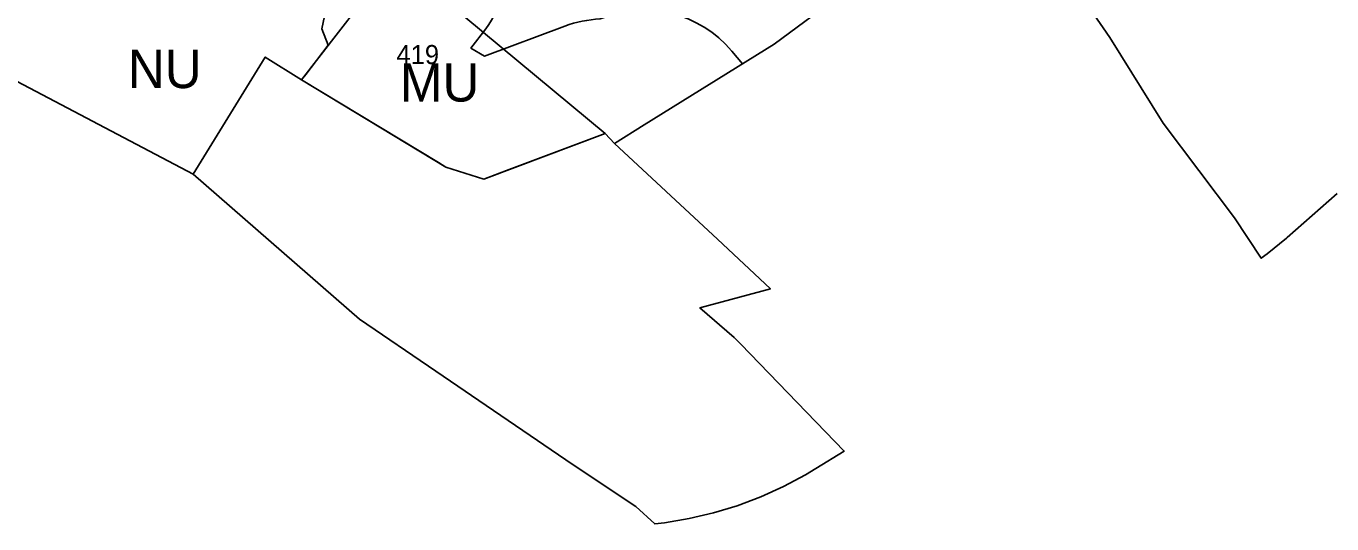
# Model space of a CAD drawing. Extents: x -690419 to -685080, y -987825 to -981190.
# Drawn here: x -685598 to -685256.4, y -985698.2 to -985568.2 of the extents above; entities that cross this region are included whole.
import ezdxf

# ---------------------------------------------------------------- set-up
doc = ezdxf.new("R2010")
doc.units = 0
for name, color, linetype in [('Archeologická naleziště (S)', 7, 'Continuous'), ('BPEJ (S) - hranice', 7, 'Continuous'), ('Hranice řešeného území (S)', 7, 'Continuous'), ('Katastrální území (S) - hranice', 7, 'Continuous'), ('Les zvláštního určení', 7, 'Continuous'), ('Lesy hospodářské', 7, 'Continuous'), ('OP lesa 30 m (S)', 7, 'Continuous'), ('Plochy přírodní všeobecné NU (S)', 7, 'Continuous'), ('Plochy smíšené nezastavěného území všeobecné MU (S)', 7, 'Continuous'), ('Plochy zemědělské všeobecné AU (S)', 7, 'Continuous'), ('Regulacni bloky_ID', 7, 'Continuous'), ('Regulační bloky STABILIZOVANÉ (S)', 7, 'Continuous'), ('Regulační kódy STABILIZOVANÉ (S)', 7, 'Continuous'), ('USES RBC (S)', 7, 'Continuous'), ('USES_ŠRAFY (S)', 7, 'Continuous')]:
    doc.layers.add(name, color=color, linetype=linetype)

msp = doc.modelspace()

# ---------------------------------------------------------------- linework, layer by layer
at = {"layer": 'Archeologická naleziště (S)'}
msp.add_lwpolyline([(-685631.69, -985566.14), (-685554.26, -985606.87), (-685535.4, -985576.26), (-685525.92, -985582.24), (-685488.14, -985605), (-685478.27, -985608.14), (-685446.51, -985596.27), (-685444.05, -985598.81), (-685436.29, -985594), (-685402.27, -985572.91), (-685384.54, -985559.73), (-685374.91, -985562.97), (-685372.22, -985561.76), (-685368.17, -985560.33), (-685334.16, -985548.37), (-685318.8, -985534.84), (-685311, -985528.77), (-685299.05, -985515.09), (-685296.89, -985512.19), (-685303.51, -985504.8), (-685304.2, -985500.82), (-685299.82, -985504.76), (-685273.62, -985504.44), (-685253.9, -985503.26)], dxfattribs=at)
at = {"layer": 'BPEJ (S) - hranice'}
msp.add_lwpolyline([(-685384.54, -985559.73), (-685402.27, -985572.91), (-685436.29, -985594), (-685444.05, -985598.81), (-685446.51, -985596.27), (-685472.3, -985605.9), (-685478.27, -985608.14), (-685488.14, -985605), (-685488.4, -985604.84), (-685490.09, -985603.82), (-685525.92, -985582.24), (-685524.82, -985580.81), (-685518.92, -985573.17), (-685520.59, -985568.88), (-685514.67, -985540.63)], dxfattribs=at)
at = {"layer": 'Hranice řešeného území (S)'}
msp.add_lwpolyline([(-685253.9, -985503.26), (-685273.62, -985504.44), (-685299.82, -985504.76), (-685304.2, -985500.82), (-685303.51, -985504.8), (-685296.89, -985512.19), (-685299.05, -985515.09), (-685311, -985528.77), (-685318.8, -985534.84), (-685334.16, -985548.37), (-685368.17, -985560.33), (-685372.22, -985561.76), (-685374.91, -985562.97), (-685384.54, -985559.73), (-685402.27, -985572.91), (-685436.29, -985594), (-685444.05, -985598.81), (-685446.51, -985596.27), (-685478.27, -985608.14), (-685488.14, -985605), (-685525.92, -985582.24), (-685535.4, -985576.26), (-685554.26, -985606.87), (-685631.69, -985566.14)], dxfattribs=at)
at = {"layer": 'Katastrální území (S) - hranice'}
msp.add_lwpolyline([(-685631.69, -985566.14), (-685554.26, -985606.87), (-685535.4, -985576.26), (-685525.92, -985582.24), (-685488.14, -985605), (-685478.27, -985608.14), (-685446.51, -985596.27), (-685444.05, -985598.81), (-685436.29, -985594), (-685402.27, -985572.91), (-685384.54, -985559.73), (-685374.91, -985562.97), (-685372.22, -985561.76), (-685368.17, -985560.33), (-685334.16, -985548.37), (-685318.8, -985534.84), (-685311, -985528.77), (-685299.05, -985515.09), (-685296.89, -985512.19), (-685303.51, -985504.8), (-685304.2, -985500.82), (-685299.82, -985504.76), (-685273.62, -985504.44), (-685253.9, -985503.26)], dxfattribs=at)
at = {"layer": 'Les zvláštního určení'}
msp.add_lwpolyline([(-685488.14, -985605), (-685478.27, -985608.14), (-685446.51, -985596.27), (-685444.05, -985598.81), (-685417.09, -985623.83), (-685403.27, -985636.8), (-685421.7, -985641.81), (-685412.71, -985649.53), (-685411, -985651.29), (-685383.95, -985679.21), (-685391.36, -985683.8), (-685394.05, -985685.41), (-685399.82, -985688.5), (-685405.78, -985691.2), (-685411.91, -985693.5), (-685418.17, -985695.4), (-685424.54, -985696.89), (-685431, -985697.95), (-685433.52, -985698.25), (-685438.46, -985693.72), (-685454.88, -985682.8), (-685490.77, -985658.38), (-685510.76, -985644.77), (-685554.26, -985606.87), (-685535.4, -985576.26), (-685525.92, -985582.24), (-685510.74, -985591.38)], close=True, dxfattribs=at)
at = {"layer": 'Lesy hospodářské'}
msp.add_lwpolyline([(-685254.98, -985611.89), (-685268.06, -985623.41), (-685268.22, -985623.55), (-685273.28, -985627.71), (-685274.84, -985628.82), (-685281.81, -985618.3), (-685300.48, -985593.49), (-685314.47, -985571.12), (-685322.96, -985558.72)], dxfattribs=at)
at = {"layer": 'OP lesa 30 m (S)'}
msp.add_line((-685410.52, -985578.03), (-685413.34, -985574.68), dxfattribs=at)
msp.add_lwpolyline([(-685457.01, -985568.17), (-685478.07, -985576.04), (-685481.6, -985573.92), (-685477.71, -985568.88)], dxfattribs=at)
for centre, radius, start, end in [((-685504.97, -985549.49), 33.45, 324.5745, 1.8331), ((-685436.29, -985594), 30, 40.0981, 112.5715), ((-685446.51, -985596.27), 30, 92.4742, 110.4928)]:
    msp.add_arc(centre, radius, start, end, dxfattribs=at)
at = {"layer": 'Plochy přírodní všeobecné NU (S)'}
msp.add_lwpolyline([(-685535.02, -985506.07), (-685535.16, -985515.22), (-685532.48, -985522.22), (-685523.47, -985534.02), (-685501.46, -985550.55), (-685525.92, -985582.24), (-685535.4, -985576.26), (-685554.26, -985606.87), (-685631.69, -985566.14), (-685606.85, -985550.01), (-685586.37, -985542.18), (-685562.67, -985529.14), (-685559.48, -985527.38), (-685551.12, -985521.31)], close=True, dxfattribs=at)
at = {"layer": 'Plochy smíšené nezastavěného území všeobecné MU (S)'}
msp.add_lwpolyline([(-685525.92, -985582.24), (-685501.46, -985550.55), (-685446.51, -985596.27), (-685478.27, -985608.14), (-685488.14, -985605)], close=True, dxfattribs=at)
at = {"layer": 'Plochy zemědělské všeobecné AU (S)'}
msp.add_lwpolyline([(-685446.51, -985596.27), (-685501.46, -985550.55), (-685523.47, -985534.02), (-685516.47, -985534.84), (-685516.17, -985533.38), (-685506.67, -985534.81), (-685490.46, -985527.08), (-685460.66, -985495.23), (-685453.27, -985483.38), (-685451.39, -985470.21), (-685450.99, -985443.84), (-685450.17, -985437.79), (-685410.25, -985490.9), (-685384.59, -985516.89), (-685376.22, -985542.55), (-685374.04, -985538.75), (-685374.91, -985562.97), (-685384.54, -985559.73), (-685402.27, -985572.91), (-685436.29, -985594), (-685444.05, -985598.81)], close=True, dxfattribs=at)
at = {"layer": 'Regulační bloky STABILIZOVANÉ (S)'}
for points in [[(-685446.51, -985596.27), (-685501.46, -985550.55), (-685523.47, -985534.02), (-685516.47, -985534.84), (-685516.17, -985533.38), (-685506.67, -985534.81), (-685490.46, -985527.08), (-685460.66, -985495.23), (-685453.27, -985483.38), (-685451.39, -985470.21), (-685450.99, -985443.84), (-685450.17, -985437.79), (-685410.25, -985490.9), (-685384.59, -985516.89), (-685376.22, -985542.55), (-685374.04, -985538.75), (-685374.91, -985562.97), (-685384.54, -985559.73), (-685402.27, -985572.91), (-685436.29, -985594), (-685444.05, -985598.81)], [(-685535.02, -985506.07), (-685535.16, -985515.22), (-685532.48, -985522.22), (-685523.47, -985534.02), (-685501.46, -985550.55), (-685525.92, -985582.24), (-685535.4, -985576.26), (-685554.26, -985606.87), (-685631.69, -985566.14), (-685606.85, -985550.01), (-685586.37, -985542.18), (-685562.67, -985529.14), (-685559.48, -985527.38), (-685551.12, -985521.31)], [(-685525.92, -985582.24), (-685501.46, -985550.55), (-685446.51, -985596.27), (-685478.27, -985608.14), (-685488.14, -985605)]]:
    msp.add_lwpolyline(points, close=True, dxfattribs=at)
at = {"layer": 'USES RBC (S)'}
msp.add_lwpolyline([(-685535.16, -985515.22), (-685535.02, -985506.07), (-685551.12, -985521.31), (-685562.67, -985529.14), (-685586.37, -985542.18), (-685606.85, -985550.01), (-685631.69, -985566.14), (-685554.26, -985606.87), (-685535.4, -985576.26), (-685525.92, -985582.24), (-685501.46, -985550.55), (-685523.47, -985534.02), (-685532.48, -985522.22)], close=True, dxfattribs=at)
at = {"layer": 'USES_ŠRAFY (S)'}
msp.add_lwpolyline([(-685535.16, -985515.22), (-685535.02, -985506.07), (-685551.12, -985521.31), (-685562.67, -985529.14), (-685586.37, -985542.18), (-685606.85, -985550.01), (-685631.69, -985566.14), (-685554.26, -985606.87), (-685535.4, -985576.26), (-685525.92, -985582.24), (-685501.46, -985550.55), (-685523.47, -985534.02), (-685532.48, -985522.22)], close=True, dxfattribs=at)

# ---------------------------------------------------------------- texts
at = {"layer": 'Regulacni bloky_ID'}
msp.add_text('419', height=5, dxfattribs=at).set_placement((-685501.1, -985578.1))
at = {"layer": 'Regulační kódy STABILIZOVANÉ (S)'}
for s, p in [('NU', (-685571.36, -985584.36)), ('MU', (-685500.18, -985587.88))]:
    msp.add_text(s, height=10, dxfattribs=at).set_placement(p)

doc.saveas('drawing.dxf')
